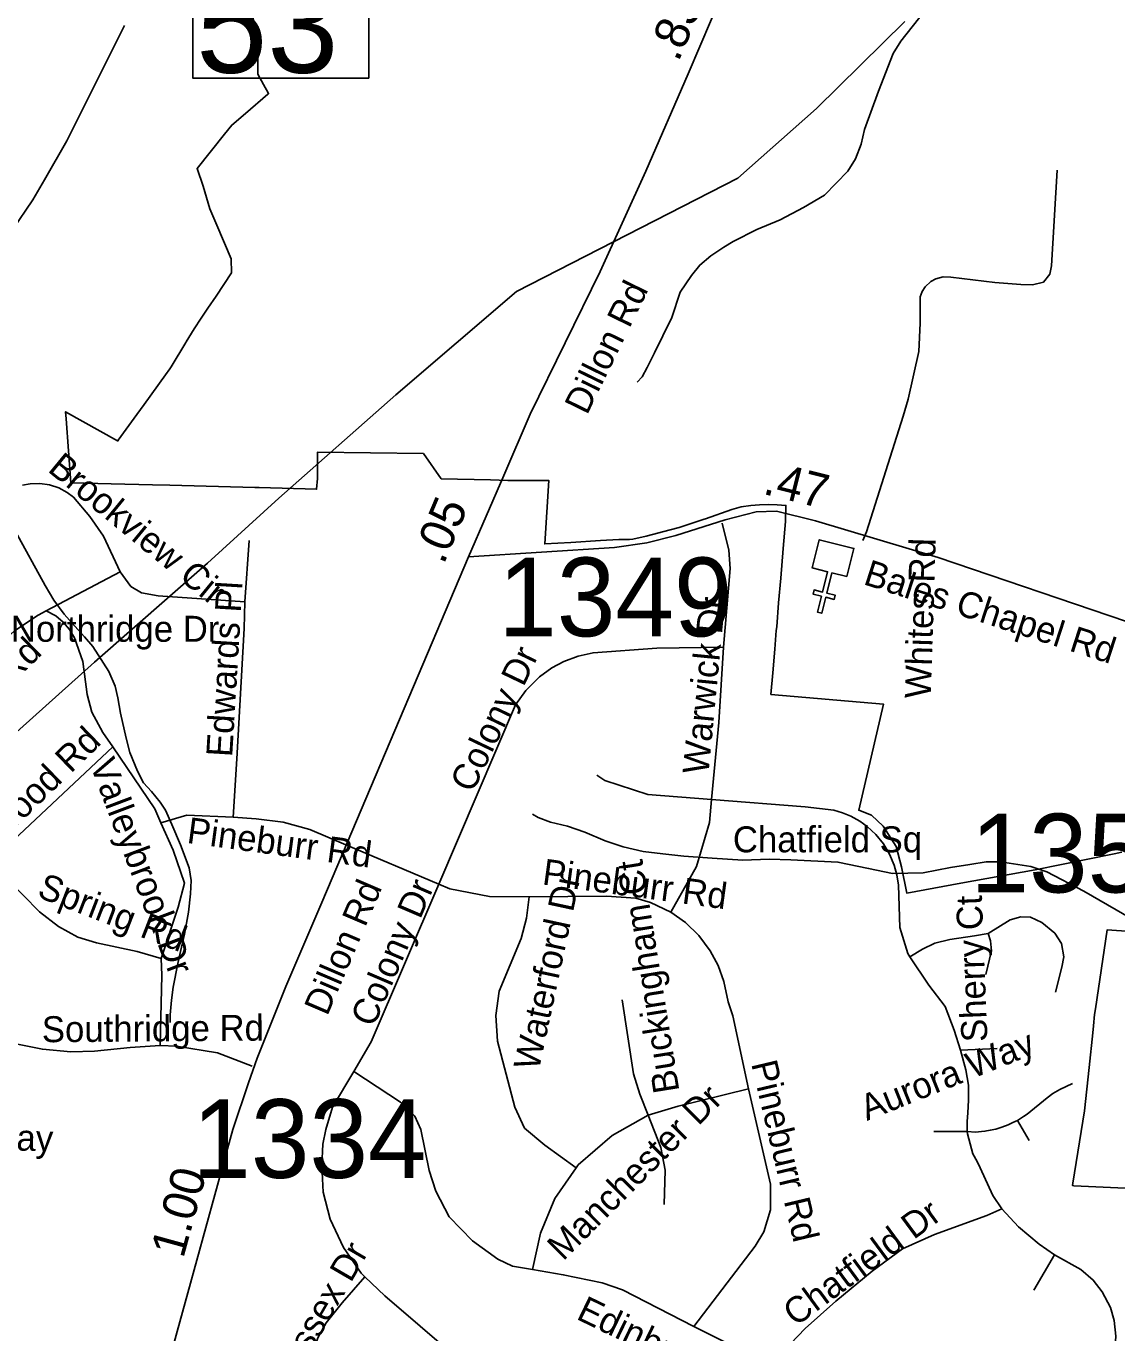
# Model space of a CAD drawing. Extents: x 1662474 to 1856135, y 779280 to 917889.
# Drawn here: x 1719166 to 1723155, y 809733 to 814512 of the extents above; entities that cross this region are included whole.
import ezdxf

# ---------------------------------------------------------------- set-up
doc = ezdxf.new("R2010")
doc.units = 0
for name, color, linetype in [('Cogo Default Point CELL', 7, 'Continuous'), ('Exist Boundary Political City Limit New', 7, 'Continuous'), ('Exist Cultural Church CELL', 7, 'Continuous'), ('Exist Hydrographic Misc Water Feature', 7, 'Continuous'), ('Exist Railroad Mainline', 7, 'Continuous'), ('Exist Road Non-System Type 51', 7, 'Continuous'), ('Exist Road Non-System Type 51 Label', 7, 'Continuous'), ('Exist Road Secondary Mileage Tenths English Label', 7, 'Continuous'), ('Exist Road Secondary Structure Standard Bridge Number Label', 7, 'Continuous'), ('Exist Road Secondary Type 51 Attributed', 7, 'Continuous'), ('Exist Road Secondary Type 51 Label', 7, 'Continuous'), ('Exist Utilities Electrical Transmission Line', 7, 'Continuous'), ('Map Preparation Boundary City Limit Buffer Line', 7, 'Continuous')]:
    doc.layers.add(name, color=color, linetype=linetype)

msp = doc.modelspace()

# ---------------------------------------------------------------- linework, layer by layer
at = {"layer": 'Exist Boundary Political City Limit New'}
for points in [[(1721889.9, 812067.8), (1721896.5, 812146.8), (1721903.8, 812233.2), (1721909.5, 812302.2), (1721910.8, 812315.7), (1721918, 812402.7), (1721925.5, 812493.2), (1721934.6, 812601.8), (1721943, 812700.1), (1721944.6, 812759.4), (1721912.5, 812761.9), (1721880.4, 812762.8), (1721848.2, 812761.9), (1721832.5, 812760.7), (1721816.2, 812759.4), (1721781.2, 812754.8), (1721746.8, 812744.7), (1721650, 812710.6), (1721645.9, 812709.1), (1721554.1, 812679.1), (1721520.9, 812669.6), (1721433.6, 812647.5), (1721385.2, 812636.4), (1721372.5, 812634.8), (1721345.8, 812635.1), (1721333.9, 812634.8), (1721266, 812630.7), (1721158.2, 812624.2), (1721062.6, 812618.5), (1721078, 812850.4), (1721066.4, 812850.5), (1720978.6, 812850.6), (1720927.8, 812850.8), (1720864.2, 812853.4), (1720684.1, 812856.3), (1720618.9, 812948.8), (1720231.2, 812953.8), (1720231.1, 812857.4), (1720228.4, 812818.6), (1720018, 812824.5), (1720001.9, 812824.9), (1719691.1, 812833.4), (1719628.2, 812834.9), (1719477.6, 812838.4), (1719330.1, 812841.6), (1719312.6, 813076.4), (1719310.6, 813102.2), (1719500.2, 812995.4), (1719501.2, 812994.9), (1719503.1, 812997.5), (1719570.8, 813091.5), (1719597.6, 813128.9), (1719675.6, 813237.3), (1719691, 813258.8), (1719695.9, 813266.6), (1719750.2, 813355.4), (1719751.5, 813357.2), (1719780.9, 813405.2), (1719783.1, 813408.6), (1719804.1, 813440.2), (1719830.9, 813480.4), (1719860.6, 813525.1), (1719916.9, 813609.6), (1719915.9, 813661.8), (1719863.8, 813784.4), (1719838.1, 813844.5), (1719812.9, 813927.7), (1719791.2, 813991.7), (1719892, 814117.7), (1719918.1, 814150.4), (1719968.1, 814193.1), (1720050.5, 814263.2), (1720053, 814265.4), (1720051, 814269.1), (1720034.6, 814298.5), (1720013.4, 814336.8), (1720013.4, 814400.3), (1720003.2, 814483.4), (1719993.5, 814562.9)], [(1723173.2, 811491.1), (1723145.4, 811485.4), (1722952.9, 811446.4), (1722856.2, 811426.9), (1722584, 811377.5), (1722386.6, 811341.3), (1722367, 811438), (1722347.5, 811512), (1722300.8, 811586.1), (1722257.9, 811627), (1722211.1, 811644.2), (1722302, 812032), (1721889.9, 812067.8)], [(1723346.9, 810254.6), (1722997.1, 810271), (1722992.8, 810271.3), (1722994.2, 810280.2), (1723036.8, 810544.8), (1723053.8, 810703), (1723067.4, 810830.4), (1723069.8, 810856.4), (1723073.5, 810897.6), (1723076.5, 810917.6), (1723119.9, 811207.4), (1723309.5, 811193.8)]]:
    msp.add_lwpolyline(points, dxfattribs=at)
at = {"layer": 'Exist Cultural Church CELL'}
msp.add_lwpolyline([(1722167.8, 812499.1), (1722112.5, 812512.7), (1722094.1, 812438.8), (1722125.2, 812431.1), (1722121.3, 812415.6), (1722090.3, 812423.3), (1722075.8, 812364.9), (1722060.3, 812368.8), (1722074.7, 812427.1), (1722043.7, 812434.8), (1722047.5, 812450.4), (1722078.6, 812442.6), (1722096.9, 812516.5), (1722041, 812530.5), (1722066.6, 812633.9), (1722193.4, 812602.4)], close=True, dxfattribs=at)
at = {"layer": 'Exist Hydrographic Misc Water Feature'}
for points in [[(1722452.5, 814568.8), (1722365.3, 814457.6), (1722336.8, 814411.9), (1722283.5, 814274.4), (1722232.2, 814134.8), (1722219.7, 814081), (1722199.2, 814027.1), (1722170.7, 813981.4), (1722085.8, 813894.1), (1722009.4, 813848.9), (1721923, 813803.6), (1721838.5, 813768.4), (1721752.2, 813725.3), (1721718, 813703.6), (1721669.6, 813672), (1721629.4, 813638.4), (1721599, 813600.6), (1721558.4, 813539), (1721527.5, 813447.3), (1721494.9, 813379.5), (1721464.3, 813317.8), (1721437.7, 813264), (1721419.4, 813230.3), (1721401.2, 813210.4)], [(1719127.3, 812663.7), (1719235.5, 812466.6), (1719267.1, 812412.4), (1719304.6, 812362), (1719344.1, 812317.6), (1719379.9, 812279.2), (1719409.5, 812243), (1719468.6, 812152.3), (1719492.1, 812098.2), (1719501.7, 812056), (1719511.2, 811999.9), (1719532.3, 811907.7), (1719545.9, 811855.5), (1719573.2, 811787.3), (1719594.9, 811745.1), (1719624.5, 811712.8), (1719656.1, 811674.5), (1719675.9, 811644.3), (1719699.3, 811592), (1719730.7, 811517.7), (1719761.9, 811433.4), (1719769.5, 811387.3), (1719767, 811339.3), (1719760.3, 811271.3), (1719745.6, 811191.4), (1719731, 811127.6), (1719720.6, 811083.6), (1719703.7, 810997.8), (1719697.4, 810949.9), (1719692.9, 810895.9), (1719692.5, 810867.9)], [(1723207.1, 811248.7), (1723034, 811348.4), (1722898.9, 811419.6), (1722840.8, 811438.2), (1722729.1, 811455.3), (1722677, 811455.7), (1722616.9, 811446.3), (1722546.8, 811435), (1722446.5, 811416), (1722334.6, 811413), (1722246.6, 811431.8), (1722134.8, 811454.9), (1721962.8, 811462.6), (1721882.8, 811465.3), (1721786.7, 811462.2), (1721674.9, 811469.3), (1721570.9, 811476.2), (1721494.9, 811485), (1721422.9, 811493.6), (1721349.1, 811510.4), (1721283.3, 811533), (1721209.6, 811563.7), (1721145.7, 811586.3), (1721084, 811600.9), (1721038, 811617.3), (1721018.1, 811629.5)]]:
    msp.add_lwpolyline(points, dxfattribs=at)
at = {"layer": 'Exist Railroad Mainline'}
msp.add_lwpolyline([(1719115.8, 813767), (1719190.1, 813877.6), (1719233.4, 813950.1), (1719315.3, 814092.8), (1719386.1, 814234.3), (1719525.3, 814515.1)], dxfattribs=at)
at = {"layer": 'Exist Road Non-System Type 51'}
for p, q in [((1719965.8, 812406.5), (1719982.2, 812630.9)), ((1719239.8, 812374), (1719509.9, 812516)), ((1719483.6, 811875.9), (1719034.8, 811455.7)), ((1720335.2, 811518.4), (1720674.9, 811373.8)), ((1722583.5, 810766.4), (1722717.4, 810772.4)), ((1722834.6, 810437), (1722791.9, 810510.2)), ((1722484.9, 810469.4), (1722607.9, 810469.6)), ((1722926.9, 810017.9), (1722851.5, 809888.8))]:
    msp.add_line(p, q, dxfattribs=at)
for points in [[(1722226.4, 812631.2), (1722238.9, 812662.9), (1722373.9, 813085.5), (1722391.6, 813148.5), (1722430.5, 813322), (1722436, 813426.5), (1722435.5, 813522.5), (1722443.1, 813541.9), (1722454.4, 813559.5), (1722474.6, 813577.9), (1722492.8, 813587.9), (1722519.5, 813595), (1722547.4, 813593.9), (1722708.4, 813574.8), (1722804, 813567.4), (1722846.2, 813566.4), (1722887.1, 813576.4), (1722910.2, 813605.8), (1722915.2, 813635.9), (1722936.2, 813985.8)], [(1719153.1, 812833.4), (1719181, 812838.6), (1719216.4, 812839.9), (1719251.6, 812834.9), (1719285.1, 812823.9), (1719316.6, 812806.8), (1719339.2, 812790), (1719399.6, 812718.9), (1719449.1, 812647.2), (1719509.9, 812516)], [(1721716.4, 812240.7), (1721740.2, 812528.6), (1721735.8, 812595.2), (1721711.6, 812694.4)], [(1719509.9, 812516), (1719549.1, 812463.2), (1719587.8, 812439.6), (1719648.4, 812428.9), (1719965.8, 812406.5)], [(1719922.9, 811619.4), (1719937.1, 811832.2), (1719963.1, 812308.9), (1719965.8, 812406.5)], [(1718920.9, 812114.9), (1719123.5, 812300.5), (1719209.9, 812358.2), (1719239.8, 812374)], [(1719239.8, 812374), (1719274.4, 812355.1), (1719301.6, 812332.2), (1719324.5, 812306), (1719342.4, 812275.6), (1719373.9, 812188.2), (1719388.9, 812067.7), (1719406.1, 812002.9), (1719447.1, 811929.4), (1719483.6, 811875.9)], [(1720674.9, 811373.8), (1720955.5, 812029.7), (1720993.5, 812082.4), (1721043.1, 812132), (1721088.9, 812165.1), (1721131.9, 812188.2), (1721184.4, 812208.1), (1721239.1, 812220.8), (1721472.8, 812237.8), (1721716.4, 812240.7)], [(1721672.2, 811684), (1721698.8, 811965.6), (1721716.4, 812240.7)], [(1719483.6, 811875.9), (1719636.4, 811650.1), (1719659.1, 811598.9)], [(1721252.9, 811772.4), (1721281.8, 811753.2), (1721440.2, 811702.4), (1721672.2, 811684)], [(1721524.2, 811272.2), (1721617.4, 811439.1), (1721665.1, 811599.2), (1721672.2, 811684)], [(1721672.2, 811684), (1722015, 811657.5), (1722119.5, 811645.2), (1722152, 811635.4), (1722182.2, 811622.4), (1722215.2, 811603.9), (1722241.5, 811584.8), (1722273.6, 811555.4), (1722301.1, 811521.2), (1722323.1, 811483.8), (1722340.5, 811444.1), (1722350.1, 811407.6), (1722356.2, 811369.9), (1722360.6, 811215.2), (1722390.9, 811120.8), (1722397.6, 811107.9)], [(1719659.1, 811598.9), (1719753.4, 811626.5), (1719922.9, 811619.4)], [(1719659.1, 811598.9), (1719704.1, 811497.9), (1719744.8, 811377.7), (1719722.6, 811289.8), (1719660.2, 811102.1)], [(1719922.9, 811619.4), (1720007.4, 811613.1), (1720105.6, 811601.4), (1720204, 811573.8), (1720335.2, 811518.4)], [(1719034.8, 811455.7), (1719214.6, 811272.7), (1719283.9, 811218.7), (1719355, 811179.8), (1719422.9, 811159.4), (1719572, 811127.4), (1719660.2, 811102.1)], [(1720364.4, 810689.2), (1720428.1, 810797.7), (1720674.9, 811373.8)], [(1720674.9, 811373.8), (1720715.4, 811356.4), (1720861.2, 811328.9), (1721006.1, 811327.9)], [(1721177.2, 810336.8), (1721063.4, 810419.4), (1720988.2, 810481.9), (1720953.1, 810558.9), (1720890.1, 810800), (1720884.1, 810894.2), (1720895.9, 810982.7), (1720976.8, 811175.1), (1720996.1, 811249.6), (1721006.1, 811327.9)], [(1721006.1, 811327.9), (1721288.9, 811330.2), (1721395.6, 811323.4), (1721449.6, 811306.6), (1721524.2, 811272.2)], [(1721524.2, 811272.2), (1721577, 811234.1), (1721626.4, 811186.4), (1721667.9, 811130.7), (1721696.6, 811076.1), (1721717.9, 811018.4), (1721732.9, 810943.4), (1721750.1, 810892.2), (1721808.2, 810625.5)], [(1722684.1, 811194.2), (1722764.6, 811243.4), (1722803.1, 811254.6), (1722838.4, 811253.5), (1722880.9, 811233.9), (1722927.9, 811195.2), (1722951.8, 811156.7), (1722960.4, 811107.9), (1722953.9, 811070.6), (1722930, 810978.8)], [(1722397.6, 811107.9), (1722443.6, 811136.8), (1722489.4, 811158.5), (1722543.6, 811171.1), (1722634.1, 811185.6), (1722684.1, 811194.2)], [(1722675.9, 811043.4), (1722696.6, 811129.7), (1722692.4, 811166.2), (1722684.1, 811194.2)], [(1719660.2, 811102.1), (1719662.6, 811041.2), (1719656, 810784.2)], [(1722397.6, 811107.9), (1722467.2, 811004.8), (1722526.6, 810926), (1722559.4, 810840.4), (1722583.5, 810766.4)], [(1721440.5, 810529.4), (1721410.9, 810605.8), (1721387.5, 810680.6), (1721345.5, 810950.4)], [(1718936.1, 810878.8), (1719048.1, 810823.6), (1719128.5, 810790), (1719225.4, 810770.4), (1719330.1, 810760.9), (1719415.6, 810762.8), (1719546.4, 810777.2), (1719656, 810784.2)], [(1719656, 810784.2), (1719715.9, 810781.9), (1719866, 810757.5), (1719993, 810708.4)], [(1722583.5, 810766.4), (1722602.4, 810695.2), (1722612.1, 810639.4), (1722612.1, 810583.8), (1722610.4, 810537.2), (1722607.4, 810506.4), (1722607.9, 810469.6)], [(1720404.4, 809937.9), (1720390.9, 809950.7), (1720326.4, 810045.4), (1720278.1, 810148.6), (1720252.1, 810247.2), (1720247.6, 810344.9), (1720250.8, 810422.6), (1720261.5, 810477.2), (1720286.8, 810558), (1720364.4, 810689.2)], [(1720364.4, 810689.2), (1720535, 810576.4), (1720587.5, 810525.5), (1720609.2, 810476.7), (1720640.2, 810326.2), (1720663.9, 810251.2), (1720712.9, 810157.2), (1720798, 810069.1), (1720890.9, 810001.9), (1720944.8, 809976.9), (1721017.9, 809964.1)], [(1721440.5, 810529.4), (1721550.2, 810562.2), (1721808.2, 810625.5)], [(1721808.2, 810625.5), (1721888.2, 810276.2), (1721888.2, 810182.4), (1721863.4, 810102.9), (1721832.1, 810049.9), (1721607.9, 809755.9)], [(1722791.9, 810510.2), (1722813.4, 810523.9), (1722826.6, 810533.4), (1722900.4, 810592.9), (1722920.2, 810607.9), (1722946.5, 810622.6), (1722969.4, 810633.9), (1722993.2, 810644.6)], [(1721177.2, 810336.8), (1721185.1, 810347.8), (1721309, 810455.2), (1721440.5, 810529.4)], [(1721499.9, 810202.7), (1721503, 810327.9), (1721486.6, 810411.4), (1721440.5, 810529.4)], [(1722607.9, 810469.6), (1722637.4, 810467.5), (1722659.4, 810469), (1722672.2, 810470.6), (1722692.1, 810474), (1722712.1, 810478.2), (1722733.9, 810485.1), (1722757, 810493.4), (1722774.9, 810501.9), (1722791.9, 810510.2)], [(1722607.9, 810469.6), (1722608.1, 810460.7), (1722628.6, 810388.2), (1722643.4, 810359.9), (1722654.6, 810337), (1722700.9, 810234.9), (1722734.1, 810186.9)], [(1721017.9, 809964.1), (1721047.1, 810097.4), (1721099.9, 810224.7), (1721177.2, 810336.8)], [(1721879.1, 809607.4), (1722014.5, 809748.6), (1722126.9, 809848.4), (1722260.4, 809958), (1722370.4, 810040.4), (1722488.2, 810092.2), (1722679.9, 810161.9), (1722734.1, 810186.9)], [(1722734.1, 810186.9), (1722795.6, 810121.2), (1722870.6, 810056.8), (1722926.9, 810017.9)], [(1722926.9, 810017.9), (1723022.6, 809965.1), (1723068.2, 809926.2), (1723100.9, 809883.2), (1723132.1, 809826.2), (1723145.4, 809777.8), (1723150.6, 809720.2), (1723145.4, 809632.9), (1723139.4, 809538.1)], [(1721017.9, 809964.1), (1721130.5, 809945.4), (1721272.5, 809916), (1721347.1, 809889.8), (1721607.9, 809755.9)], [(1720199.6, 809393.8), (1720213.5, 809655.9), (1720232.4, 809714.2), (1720263.9, 809770.1), (1720322.1, 809842.9), (1720404.4, 809937.9)], [(1721378.6, 809151.2), (1721364.6, 809308.4), (1721350.8, 809367), (1721335, 809404.2), (1721314, 809439.2), (1721288.9, 809469.9), (1721259.1, 809497.4), (1721234.8, 809515.5), (1721204, 809533.1), (1721175.9, 809544.7), (1721142.1, 809554.4), (1721101.1, 809560.9), (1720999.6, 809563.9), (1720919.5, 809568.9), (1720848.9, 809587.9), (1720736.1, 809646.2), (1720478.1, 809868.2), (1720404.4, 809937.9)], [(1721607.9, 809755.9), (1721836.9, 809641), (1721879.1, 809607.4)]]:
    msp.add_lwpolyline(points, dxfattribs=at)
at = {"layer": 'Exist Road Secondary Structure Standard Bridge Number Label'}
msp.add_lwpolyline([(1719775.1, 814704.5), (1720419.3, 814704.5), (1720419.3, 814322.2), (1719775.1, 814322.2)], close=True, dxfattribs=at)
at = {"layer": 'Exist Road Secondary Type 51 Attributed'}
for points in [[(1720784, 812571.2), (1720912.6, 812869.4), (1721009.3, 813093.4), (1721265, 813615.5), (1721431.7, 813982.1), (1721587.4, 814337.6), (1721715.2, 814639.7), (1721831.9, 814950.7), (1721928, 815202.4), (1721962.7, 815286.2), (1721997.4, 815390.2), (1722009, 815497.2), (1722006.1, 815598.3), (1721985.8, 815679.2), (1721945.3, 815812.1), (1721890.4, 815994.1), (1721861.5, 816124.1), (1721855.7, 816233.9), (1721881.7, 816347.2), (1721913.5, 816445.4), (1721949.3, 816526.9), (1721979.6, 816588.7)], [(1720784, 812571.2), (1721318.1, 812605.7), (1721436.1, 812623), (1721542.6, 812648.9), (1721722.5, 812706.7), (1721836, 812735.6), (1721909.9, 812738.3), (1722052.4, 812702.8), (1722501.5, 812568.7), (1723189.7, 812334.9)], [(1717637.6, 809495.9), (1718683.8, 809472.9), (1719333.9, 809445.6), (1719475.2, 809439), (1719534.6, 809440.5), (1719553.7, 809444.4), (1719593.4, 809458.7), (1719593.8, 809458.9), (1719619.7, 809475.1), (1719642.7, 809507.9), (1719675.6, 809583.4), (1719757.7, 809878.9), (1719921.9, 810476.3), (1719978.9, 810647.6), (1720010.6, 810737.7), (1720116.3, 810999.7), (1720247.7, 811307), (1720340.2, 811525.5), (1720565.3, 812056.5), (1720784, 812571.2)]]:
    msp.add_lwpolyline(points, dxfattribs=at)
at = {"layer": 'Exist Utilities Electrical Transmission Line'}
msp.add_lwpolyline([(1718833.1, 811664), (1719416.5, 812185.8), (1719829.3, 812547.7), (1720090.8, 812785.9), (1720518, 813163.6), (1720959.3, 813541.3), (1721768.9, 813955.8), (1722056.4, 814211.5), (1722378.9, 814528.9)], dxfattribs=at)
at = {"layer": 'Map Preparation Boundary City Limit Buffer Line'}
for points in [[(1721889.9, 812067.8), (1721896.5, 812146.8), (1721903.8, 812233.2), (1721909.5, 812302.2), (1721910.8, 812315.7), (1721918, 812402.7), (1721925.5, 812493.2), (1721934.6, 812601.8), (1721943, 812700.1), (1721944.6, 812759.4), (1721912.5, 812761.9), (1721880.4, 812762.8), (1721848.2, 812761.9), (1721832.5, 812760.7), (1721816.2, 812759.4), (1721781.2, 812754.8), (1721746.8, 812744.7), (1721650, 812710.6), (1721645.9, 812709.1), (1721554.1, 812679.1), (1721520.9, 812669.6), (1721433.6, 812647.5), (1721385.2, 812636.4), (1721372.5, 812634.8), (1721345.8, 812635.1), (1721333.9, 812634.8), (1721266, 812630.7), (1721158.2, 812624.2), (1721062.6, 812618.5), (1721078, 812850.4), (1721066.4, 812850.5), (1720978.6, 812850.6), (1720927.8, 812850.8), (1720864.2, 812853.4), (1720684.1, 812856.3), (1720618.9, 812948.8), (1720231.2, 812953.8), (1720231.1, 812857.4), (1720228.4, 812818.6), (1720018, 812824.5), (1720001.9, 812824.9), (1719691.1, 812833.4), (1719628.2, 812834.9), (1719477.6, 812838.4), (1719330.1, 812841.6), (1719312.6, 813076.4), (1719310.6, 813102.2), (1719500.2, 812995.4), (1719501.2, 812994.9), (1719503.1, 812997.5), (1719570.8, 813091.5), (1719597.6, 813128.9), (1719675.6, 813237.3), (1719691, 813258.8), (1719695.9, 813266.6), (1719750.2, 813355.4), (1719751.5, 813357.2), (1719780.9, 813405.2), (1719783.1, 813408.6), (1719804.1, 813440.2), (1719830.9, 813480.4), (1719860.6, 813525.1), (1719916.9, 813609.6), (1719915.9, 813661.8), (1719863.8, 813784.4), (1719838.1, 813844.5), (1719812.9, 813927.7), (1719791.2, 813991.7), (1719892, 814117.7), (1719918.1, 814150.4), (1719968.1, 814193.1), (1720050.5, 814263.2), (1720053, 814265.4), (1720051, 814269.1), (1720034.6, 814298.5), (1720013.4, 814336.8), (1720013.4, 814400.3), (1720003.2, 814483.4), (1719993.5, 814562.9)], [(1723173.2, 811491.1), (1723145.4, 811485.4), (1722952.9, 811446.4), (1722856.2, 811426.9), (1722584, 811377.5), (1722386.6, 811341.3), (1722367, 811438), (1722347.5, 811512), (1722300.8, 811586.1), (1722257.9, 811627), (1722211.1, 811644.2), (1722302, 812032), (1721889.9, 812067.8)], [(1723346.9, 810254.6), (1722997.1, 810271), (1722992.8, 810271.3), (1722994.2, 810280.2), (1723036.8, 810544.8), (1723053.8, 810703), (1723067.4, 810830.4), (1723069.8, 810856.4), (1723073.5, 810897.6), (1723076.5, 810917.6), (1723119.9, 811207.4), (1723309.5, 811193.8)]]:
    msp.add_lwpolyline(points, dxfattribs=at)

# ---------------------------------------------------------------- texts
at = {"layer": 'Cogo Default Point CELL'}
for s, p in [('1349', (1720892.6, 812280.6)), ('1350', (1722619.4, 811343.8)), ('1334', (1719773.7, 810299.5))]:
    msp.add_text(s, height=288, dxfattribs=at).set_placement(p)
at = {"layer": 'Exist Road Non-System Type 51 Label'}
for s, rotation, p in [('Brookview Cir', 320.6145, (1719241.2, 812886.3)), ('Whites Rd', 88.1945, (1722474.2, 812052.6)), ('Edwards Pl', 86.5629, (1719919.4, 811837.5)), ('Warwick Dr', 84.5019, (1721661.1, 811773.5)), ('Southridge Rd', 44.0669, (1718645.3, 811652.2)), ('Colony Dr', 64.3984, (1720798.7, 811704.5)), ('Rollingwood Rd', 44.0844, (1718806.6, 811270.9)), ('Valleybrook Dr', 290.648, (1719398.2, 811813.2)), ('Pineburr Rd', 352.2697, (1719751.1, 811525.3)), ('Pineburr Rd', 352.2697, (1721050.6, 811373.4)), ('Buckingham Ct', 99.1127, (1721555.4, 810617.5)), ('Spring Rd', 338.8428, (1719202.2, 811328.7)), ('Colony Dr', 66.7208, (1720436.7, 810847.1)), ('Waterford Dr', 77.8409, (1721040.7, 810689.3)), ('Sherry Ct', 92.2445, (1722681.9, 810798.5)), ('Southridge Rd', 0.4305, (1719223.8, 810795.8)), ('Aurora Way', 21.8128, (1722240.5, 810507.5)), ('Pineburr Rd', 283.3808, (1721817.1, 810717.9)), ('Manchester Dr', 45.0165, (1721129.6, 809993.2)), ('Westbury Way', 358.1445, (1718438.3, 810422.6)), ('Chatfield Dr', 36.3891, (1721979.7, 809753.6)), ('Sussex Dr', 59.8446, (1720126.3, 809522.7)), ('Edinburgh Dr', 334.2771, (1721174, 809785.3))]:
    msp.add_text(s, height=95, rotation=rotation, dxfattribs=at).set_placement(p)
for s, p in [('Northridge Dr', (1719110.4, 812260.6)), ('Chatfield Sq', (1721750.6, 811490.5))]:
    msp.add_text(s, height=95, dxfattribs=at).set_placement(p)
at = {"layer": 'Exist Road Secondary Mileage Tenths English Label'}
for s, rotation, p in [('.83', 67.0657, (1721551.2, 814378.4)), ('.47', 345.9739, (1721856.7, 812802.4)), ('.05', 67.0657, (1720692.8, 812540)), ('1.00', 74.6272, (1719740.6, 810002.4))]:
    msp.add_text(s, height=125, rotation=rotation, dxfattribs=at).set_placement(p)
at = {"layer": 'Exist Road Secondary Structure Standard Bridge Number Label'}
msp.add_text('53', height=350, dxfattribs=at).set_placement((1719787.7, 814342))
at = {"layer": 'Exist Road Secondary Type 51 Label'}
for s, rotation, p in [('Dillon Rd', 63.9137, (1721216.8, 813087)), ('Bales Chapel Rd', 342.0941, (1722224, 812472.2)), ('Dillon Rd', 66.8906, (1720267.1, 810888.9))]:
    msp.add_text(s, height=95, rotation=rotation, dxfattribs=at).set_placement(p)

doc.saveas('drawing.dxf')
